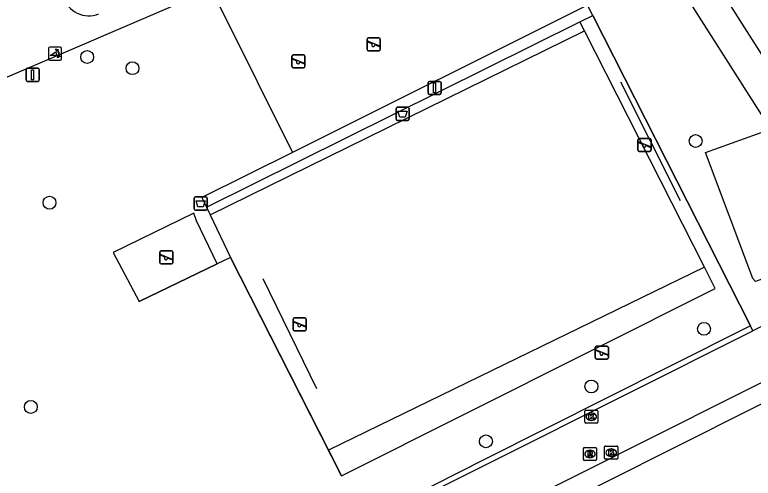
# Model space of a CAD drawing. Extents: x 162347 to 162868, y 381221 to 381813.
# Drawn here: x 162493.3 to 162549.4, y 381484.8 to 381520 of the extents above; entities that cross this region are included whole.
import ezdxf

# ---------------------------------------------------------------- set-up
doc = ezdxf.new("R2010")
doc.units = 0
for name, color, linetype in [('IMGEO_Afvalbak', 7, 'Continuous'), ('IMGEO_Boom', 7, 'Continuous'), ('IMGEO_Groenvoorziening', 7, 'Continuous'), ('IMGEO_Haag', 7, 'Continuous'), ('IMGEO_Hek', 7, 'Continuous'), ('IMGEO_Kolk', 7, 'Continuous'), ('IMGEO_Poller', 7, 'Continuous'), ('IMGEO_Rioolput', 7, 'Continuous'), ('IMGEO_Speelvoorziening', 7, 'Continuous'), ('IMGEO_Verkeersbordpaal', 7, 'Continuous'), ('IMGEO_Voetpad_open', 7, 'Continuous')]:
    doc.layers.add(name, color=color, linetype=linetype)

msp = doc.modelspace()

# ---------------------------------------------------------------- linework, layer by layer
at = {"layer": 'IMGEO_Afvalbak'}
for p, q in [((162522.271, 381512.109), (162522.271, 381512.909)), ((162522.271, 381512.909), (162522.271, 381512.109)), ((162522.371, 381513.009), (162523.161, 381513.009)), ((162523.161, 381513.009), (162522.371, 381513.009)), ((162523.261, 381512.909), (162523.261, 381512.109)), ((162523.261, 381512.109), (162523.261, 381512.909)), ((162523.161, 381512.009), (162522.371, 381512.009)), ((162522.371, 381512.009), (162523.161, 381512.009)), ((162506.931, 381505.293), (162506.931, 381506.093)), ((162506.931, 381506.093), (162506.931, 381505.293)), ((162507.031, 381506.193), (162507.821, 381506.193)), ((162507.821, 381506.193), (162507.031, 381506.193)), ((162507.921, 381506.093), (162507.921, 381505.293)), ((162507.921, 381505.293), (162507.921, 381506.093)), ((162507.821, 381505.193), (162507.031, 381505.193)), ((162507.031, 381505.193), (162507.821, 381505.193))]:
    msp.add_line(p, q, dxfattribs=at)
for points in [[(162522.414, 381512.723), (162523.118, 381512.723), (162522.969, 381512.253), (162522.563, 381512.253), (162522.414, 381512.723)], [(162507.074, 381505.907), (162507.778, 381505.907), (162507.629, 381505.437), (162507.223, 381505.437), (162507.074, 381505.907)]]:
    msp.add_lwpolyline(points, dxfattribs=at)
for centre, start, end in [((162522.371, 381512.909), 90, 180), ((162522.371, 381512.909), 90, 180), ((162523.161, 381512.909), 0, 90), ((162523.161, 381512.909), 360, 90), ((162522.371, 381512.109), 180, 270), ((162522.371, 381512.109), 180, 270), ((162523.161, 381512.109), 270, 0), ((162523.161, 381512.109), 270, 0), ((162507.031, 381506.093), 90, 180), ((162507.031, 381506.093), 90, 180), ((162507.821, 381506.093), 0, 90), ((162507.821, 381506.093), 360, 90), ((162507.031, 381505.293), 180, 270), ((162507.031, 381505.293), 180, 270), ((162507.821, 381505.293), 270, 0), ((162507.821, 381505.293), 270, 0)]:
    msp.add_arc(centre, 0.1, start, end, dxfattribs=at)
at = {"layer": 'IMGEO_Boom'}
for centre in [(162498.799, 381516.832), (162502.246, 381515.98), (162545.039, 381510.452), (162495.943, 381505.751), (162545.672, 381496.162), (162537.122, 381491.783), (162494.519, 381490.229), (162529.104, 381487.611)]:
    msp.add_circle(centre, 0.489, dxfattribs=at)
at = {"layer": 'IMGEO_Groenvoorziening'}
for points in [[(162560.058, 381501.335), (162538.625, 381535.045)], [(162536.299, 381534.045), (162550.736, 381511.338)], [(162508.217, 381521.986), (162509, 381520.416), (162514.4, 381509.584)], [(162537.232, 381519.984), (162549.201, 381496.403)], [(162536.592, 381518.818), (162536.248, 381519.496)], [(162508.138, 381504.84), (162536.592, 381518.818)], [(162545.708, 381500.86), (162536.592, 381518.818)], [(162554.707, 381498.682), (162553.744, 381501.291), (162549.58, 381499.767), (162549.377, 381500), (162545.78, 381509.563), (162550.736, 381511.338)], [(162507.859, 381505.418), (162508.138, 381504.84)], [(162508.686, 381501.101), (162507.116, 381504.382), (162506.916, 381504.949), (162500.775, 381501.966), (162502.741, 381498.247), (162508.686, 381501.101)], [(162508.138, 381504.84), (162509.705, 381501.59), (162517.135, 381486.931)], [(162545.708, 381500.86), (162517.135, 381486.931)], [(162517.135, 381486.931), (162518.122, 381484.984), (162546.535, 381499.232), (162546.145, 381500), (162545.708, 381500.86)], [(162549.201, 381496.403), (162543.007, 381493.282), (162528.998, 381486.221), (162521.134, 381482.258), (162519.835, 381481.603), (162507.027, 381475.147)], [(162549.397, 381496.018), (162549.201, 381496.403)], [(162560.659, 381495.777), (162538.071, 381484.442), (162500, 381465.338), (162494.068, 381462.441)]]:
    msp.add_lwpolyline(points, dxfattribs=at)
at = {"layer": 'IMGEO_Haag'}
for points in [[(162536.683, 381520.695), (162514.4, 381509.584)], [(162537.232, 381519.984), (162536.829, 381520.777), (162536.683, 381520.695)], [(162536.248, 381519.496), (162537.232, 381519.984)], [(162507.859, 381505.418), (162536.248, 381519.496)], [(162514.4, 381509.584), (162507.507, 381506.147), (162507.681, 381505.787), (162507.859, 381505.418)]]:
    msp.add_lwpolyline(points, dxfattribs=at)
at = {"layer": 'IMGEO_Hek'}
for points in [[(162549.201, 381496.403), (162537.232, 381519.984)], [(162543.896, 381505.908), (162539.345, 381514.924)], [(162509.705, 381501.59), (162508.686, 381501.101)], [(162518.122, 381484.984), (162509.705, 381501.59)], [(162508.686, 381501.101), (162502.741, 381498.247)], [(162512.15, 381500), (162516.238, 381491.618)], [(162549.397, 381496.018), (162549.201, 381496.403)]]:
    msp.add_lwpolyline(points, dxfattribs=at)
at = {"layer": 'IMGEO_Kolk'}
for p, q in [((162536.616, 381489.06), (162536.616, 381489.912)), ((162536.691, 381489.986), (162537.543, 381489.986)), ((162537.104, 381489.766), (162537.129, 381489.766)), ((162537.617, 381489.912), (162537.617, 381489.06)), ((162537.543, 381488.986), (162536.691, 381488.986)), ((162537.127, 381489.206), (162537.102, 381489.206)), ((162538.202, 381487.255), (162539.054, 381487.255)), ((162538.127, 381486.329), (162538.127, 381487.181)), ((162538.615, 381487.035), (162538.64, 381487.035)), ((162539.128, 381487.181), (162539.128, 381486.329)), ((162539.054, 381486.255), (162538.202, 381486.255)), ((162538.638, 381486.475), (162538.613, 381486.475))]:
    msp.add_line(p, q, dxfattribs=at)
for points in [[(162536.616, 381489.06), (162536.616, 381489.912)], [(162536.691, 381489.986), (162537.543, 381489.986)], [(162536.937, 381489.686), (162537.06, 381489.686), (162537.06, 381489.535), (162537.19, 381489.686), (162537.354, 381489.686), (162537.208, 381489.535), (162537.361, 381489.286), (162537.209, 381489.286), (162537.124, 381489.45), (162537.06, 381489.383), (162537.06, 381489.286), (162536.937, 381489.286), (162536.937, 381489.686)], [(162537.617, 381489.912), (162537.617, 381489.06)], [(162537.543, 381488.986), (162536.691, 381488.986)], [(162538.202, 381487.255), (162539.054, 381487.255)], [(162538.127, 381486.329), (162538.127, 381487.181)], [(162538.448, 381486.955), (162538.571, 381486.955), (162538.571, 381486.804), (162538.701, 381486.955), (162538.865, 381486.955), (162538.719, 381486.804), (162538.872, 381486.555), (162538.72, 381486.555), (162538.635, 381486.719), (162538.571, 381486.652), (162538.571, 381486.555), (162538.448, 381486.555), (162538.448, 381486.955)], [(162539.128, 381487.181), (162539.128, 381486.329)], [(162539.054, 381486.255), (162538.202, 381486.255)]]:
    msp.add_lwpolyline(points, dxfattribs=at)
for centre, start, end in [((162536.693, 381489.91), 91.552, 178.448), ((162536.693, 381489.91), 91.552, 178.448), ((162537.541, 381489.91), 1.552, 88.448), ((162537.541, 381489.91), 1.552, 88.448), ((162536.693, 381489.062), 181.552, 268.448), ((162536.693, 381489.062), 181.552, 268.448), ((162537.541, 381489.062), 271.552, 358.448), ((162537.541, 381489.062), 271.552, 358.448), ((162538.204, 381487.179), 91.552, 178.448), ((162538.204, 381487.179), 91.552, 178.448), ((162539.052, 381487.179), 1.552, 88.448), ((162539.052, 381487.179), 1.552, 88.448), ((162538.204, 381486.331), 181.552, 268.448), ((162538.204, 381486.331), 181.552, 268.448), ((162539.052, 381486.331), 271.552, 358.448), ((162539.052, 381486.331), 271.552, 358.448)]:
    msp.add_arc(centre, 0.0765, start, end, dxfattribs=at)
for centre, major_axis, ratio, start_param, end_param in [((162537.103, 381489.486), (-0.387, 0.002), 0.722429, 4.712389, 7.853982), ((162537.128, 381489.486), (-0.39, 0.002), 0.717154, 1.570796, 4.712389), ((162538.614, 381486.755), (-0.387, 0.002), 0.722429, 4.712389, 7.853982), ((162538.639, 381486.755), (-0.39, 0.002), 0.717154, 1.570796, 4.712389)]:
    msp.add_ellipse(centre, major_axis=major_axis, ratio=ratio, start_param=start_param, end_param=end_param, dxfattribs=at)
at = {"layer": 'IMGEO_Poller'}
for p, q in [((162496.761, 381517.59), (162495.953, 381517.59)), ((162496.761, 381517.59), (162495.953, 381517.59)), ((162495.859, 381517.495), (162495.859, 381516.688)), ((162495.859, 381517.495), (162495.859, 381516.688)), ((162496.855, 381516.688), (162496.855, 381517.495)), ((162496.855, 381516.688), (162496.855, 381517.495)), ((162495.953, 381516.593), (162496.761, 381516.593)), ((162495.953, 381516.593), (162496.761, 381516.593))]:
    msp.add_line(p, q, dxfattribs=at)
for points in [[(162496.494, 381516.946), (162495.981, 381516.946), (162496.411, 381517.221)], [(162496.538, 381517.319), (162496.526, 381517.246), (162496.401, 381517.451)], [(162496.401, 381517.451), (162496.632, 381517.385), (162496.561, 381517.353)], [(162496.554, 381516.774), (162496.62, 381517.005), (162496.65, 381516.937)], [(162496.686, 381516.91), (162496.758, 381516.899), (162496.554, 381516.774)]]:
    msp.add_lwpolyline(points, dxfattribs=at)
for centre, radius, start, end in [((162495.953, 381517.495), 0.0946, 90, 180), ((162495.953, 381517.495), 0.0946, 90, 180), ((162496.761, 381517.495), 0.0946, 0, 90), ((162496.761, 381517.495), 0.0946, 0, 90), ((162496.166, 381516.996), 0.332, 351.3247, 42.4854), ((162496.18, 381517.006), 0.476, 351.7527, 41.1691), ((162496.18, 381517.006), 0.516, 349.3569, 42.2912), ((162495.953, 381516.688), 0.0946, 180, 270), ((162495.953, 381516.688), 0.0946, 180, 270), ((162496.761, 381516.688), 0.0946, 270, 0), ((162496.761, 381516.688), 0.0946, 270, 0)]:
    msp.add_arc(centre, radius, start, end, dxfattribs=at)
at = {"layer": 'IMGEO_Rioolput'}
for p, q in [((162536.509, 381486.222), (162536.509, 381487.074)), ((162536.584, 381487.148), (162537.436, 381487.148)), ((162536.997, 381486.928), (162537.022, 381486.928)), ((162537.51, 381487.074), (162537.51, 381486.222)), ((162537.436, 381486.148), (162536.584, 381486.148)), ((162537.02, 381486.368), (162536.995, 381486.368))]:
    msp.add_line(p, q, dxfattribs=at)
for points in [[(162536.509, 381486.222), (162536.509, 381487.074)], [(162536.584, 381487.148), (162537.436, 381487.148)], [(162537.098, 381486.846), (162536.846, 381486.848), (162536.846, 381486.448)], [(162537.024, 381486.767), (162536.97, 381486.767), (162536.97, 381486.686)], [(162536.97, 381486.686), (162537.022, 381486.686)], [(162537.51, 381487.074), (162537.51, 381486.222)], [(162537.436, 381486.148), (162536.584, 381486.148)], [(162536.846, 381486.448), (162536.97, 381486.448), (162536.97, 381486.61), (162536.981, 381486.61)], [(162537.028, 381486.581), (162537.099, 381486.448), (162537.239, 381486.448), (162537.174, 381486.574)]]:
    msp.add_lwpolyline(points, dxfattribs=at)
for centre, radius, start, end in [((162536.586, 381487.072), 0.0765, 91.552, 178.448), ((162536.586, 381487.072), 0.0765, 91.552, 178.448), ((162537.006, 381486.875), 0.19, 274.7715, 282.9687), ((162537.03, 381486.671), 0.0964, 77.0061, 93.1865), ((162537.044, 381486.728), 0.0378, 276.6634, 79.6772), ((162537.097, 381486.736), 0.109, 350.3612, 89.416), ((162537.095, 381486.736), 0.112, 277.5842, 350.9817), ((162537.434, 381487.072), 0.0765, 1.552, 88.448), ((162537.434, 381487.072), 0.0765, 1.552, 88.448), ((162536.586, 381486.224), 0.0765, 181.552, 268.448), ((162536.586, 381486.224), 0.0765, 181.552, 268.448), ((162536.98, 381486.557), 0.0533, 26.0293, 88.6989), ((162537.079, 381486.521), 0.108, 29.5134, 73.7905), ((162537.434, 381486.224), 0.0765, 271.552, 358.448), ((162537.434, 381486.224), 0.0765, 271.552, 358.448)]:
    msp.add_arc(centre, radius, start, end, dxfattribs=at)
for centre, major_axis, ratio, start_param, end_param in [((162536.996, 381486.648), (-0.387, 0.002), 0.722429, 4.712389, 7.853982), ((162537.021, 381486.648), (-0.39, 0.002), 0.717154, 1.570796, 4.712389)]:
    msp.add_ellipse(centre, major_axis=major_axis, ratio=ratio, start_param=start_param, end_param=end_param, dxfattribs=at)
at = {"layer": 'IMGEO_Speelvoorziening'}
for p, q in [((162520.087, 381517.402), (162520.087, 381518.202)), ((162520.087, 381518.202), (162520.087, 381517.402)), ((162520.187, 381518.302), (162520.977, 381518.302)), ((162520.977, 381518.302), (162520.187, 381518.302)), ((162521.077, 381518.202), (162521.077, 381517.402)), ((162521.077, 381517.402), (162521.077, 381518.202)), ((162520.47, 381517.83), (162520.131, 381517.967)), ((162520.156, 381518.027), (162521.032, 381517.674)), ((162521.008, 381517.614), (162520.668, 381517.751)), ((162514.464, 381517.001), (162515.254, 381517.001)), ((162515.254, 381517.001), (162514.464, 381517.001)), ((162520.977, 381517.302), (162520.187, 381517.302)), ((162520.187, 381517.302), (162520.977, 381517.302)), ((162514.364, 381516.101), (162514.364, 381516.901)), ((162514.364, 381516.901), (162514.364, 381516.101)), ((162514.747, 381516.529), (162514.408, 381516.666)), ((162514.433, 381516.726), (162515.309, 381516.373)), ((162515.285, 381516.313), (162514.945, 381516.45)), ((162515.354, 381516.901), (162515.354, 381516.101)), ((162515.354, 381516.101), (162515.354, 381516.901)), ((162515.254, 381516.001), (162514.464, 381516.001)), ((162514.464, 381516.001), (162515.254, 381516.001)), ((162540.659, 381509.748), (162540.659, 381510.548)), ((162540.659, 381510.548), (162540.659, 381509.748)), ((162541.042, 381510.176), (162540.703, 381510.313)), ((162540.728, 381510.373), (162541.604, 381510.02)), ((162540.759, 381510.648), (162541.549, 381510.648)), ((162541.549, 381510.648), (162540.759, 381510.648)), ((162541.649, 381510.548), (162541.649, 381509.748)), ((162541.649, 381509.748), (162541.649, 381510.548)), ((162541.58, 381509.96), (162541.24, 381510.097)), ((162541.549, 381509.648), (162540.759, 381509.648)), ((162540.759, 381509.648), (162541.549, 381509.648)), ((162504.328, 381501.196), (162504.328, 381501.996)), ((162504.328, 381501.996), (162504.328, 381501.196)), ((162504.397, 381501.821), (162505.273, 381501.468)), ((162504.428, 381502.096), (162505.218, 381502.096)), ((162505.218, 381502.096), (162504.428, 381502.096)), ((162505.318, 381501.996), (162505.318, 381501.196)), ((162505.318, 381501.196), (162505.318, 381501.996)), ((162504.711, 381501.624), (162504.372, 381501.761)), ((162505.249, 381501.408), (162504.909, 381501.545)), ((162505.218, 381501.096), (162504.428, 381501.096)), ((162504.428, 381501.096), (162505.218, 381501.096)), ((162514.455, 381496.104), (162514.455, 381496.904)), ((162514.455, 381496.904), (162514.455, 381496.104)), ((162514.555, 381497.004), (162515.345, 381497.004)), ((162515.345, 381497.004), (162514.555, 381497.004)), ((162515.445, 381496.904), (162515.445, 381496.104)), ((162515.445, 381496.104), (162515.445, 381496.904)), ((162514.838, 381496.532), (162514.499, 381496.669)), ((162514.524, 381496.729), (162515.4, 381496.376)), ((162515.376, 381496.316), (162515.036, 381496.453)), ((162515.345, 381496.004), (162514.555, 381496.004)), ((162514.555, 381496.004), (162515.345, 381496.004)), ((162537.418, 381493.948), (162537.418, 381494.748)), ((162537.418, 381494.748), (162537.418, 381493.948)), ((162537.487, 381494.573), (162538.363, 381494.22)), ((162537.518, 381494.848), (162538.308, 381494.848)), ((162538.308, 381494.848), (162537.518, 381494.848)), ((162538.408, 381494.748), (162538.408, 381493.948)), ((162538.408, 381493.948), (162538.408, 381494.748)), ((162537.801, 381494.376), (162537.462, 381494.513)), ((162538.339, 381494.16), (162537.999, 381494.297)), ((162538.308, 381493.848), (162537.518, 381493.848)), ((162537.518, 381493.848), (162538.308, 381493.848))]:
    msp.add_line(p, q, dxfattribs=at)
for centre, radius, start, end in [((162520.187, 381518.202), 0.1, 90, 180), ((162520.187, 381518.202), 0.1, 90, 180), ((162520.977, 381518.202), 0.1, 0, 90), ((162520.977, 381518.202), 0.1, 360, 90), ((162520.144, 381517.997), 0.0327, 68.078, 248.078), ((162520.549, 381517.74), 0.12, 130.9928, 5.1632), ((162521.02, 381517.644), 0.0327, 248.078, 68.078), ((162514.464, 381516.901), 0.1, 90, 180), ((162514.464, 381516.901), 0.1, 90, 180), ((162515.254, 381516.901), 0.1, 0, 90), ((162515.254, 381516.901), 0.1, 360, 90), ((162520.187, 381517.402), 0.1, 180, 270), ((162520.187, 381517.402), 0.1, 180, 270), ((162520.977, 381517.402), 0.1, 270, 0), ((162520.977, 381517.402), 0.1, 270, 0), ((162514.421, 381516.696), 0.0327, 68.078, 248.078), ((162514.826, 381516.439), 0.12, 130.9928, 5.1632), ((162514.464, 381516.101), 0.1, 180, 270), ((162514.464, 381516.101), 0.1, 180, 270), ((162515.254, 381516.101), 0.1, 270, 0), ((162515.254, 381516.101), 0.1, 270, 0), ((162515.297, 381516.343), 0.0327, 248.078, 68.078), ((162540.759, 381510.548), 0.1, 90, 180), ((162540.759, 381510.548), 0.1, 90, 180), ((162540.716, 381510.343), 0.0327, 68.078, 248.078), ((162541.549, 381510.548), 0.1, 0, 90), ((162541.549, 381510.548), 0.1, 360, 90), ((162540.759, 381509.748), 0.1, 180, 270), ((162540.759, 381509.748), 0.1, 180, 270), ((162541.121, 381510.086), 0.12, 130.9928, 5.1632), ((162541.549, 381509.748), 0.1, 270, 0), ((162541.549, 381509.748), 0.1, 270, 0), ((162541.592, 381509.99), 0.0327, 248.078, 68.078), ((162504.428, 381501.996), 0.1, 90, 180), ((162504.428, 381501.996), 0.1, 90, 180), ((162504.385, 381501.791), 0.0327, 68.078, 248.078), ((162505.218, 381501.996), 0.1, 0, 90), ((162505.218, 381501.996), 0.1, 360, 90), ((162504.79, 381501.534), 0.12, 130.9928, 5.1632), ((162505.261, 381501.438), 0.0327, 248.078, 68.078), ((162504.428, 381501.196), 0.1, 180, 270), ((162504.428, 381501.196), 0.1, 180, 270), ((162505.218, 381501.196), 0.1, 270, 0), ((162505.218, 381501.196), 0.1, 270, 0), ((162514.555, 381496.904), 0.1, 90, 180), ((162514.555, 381496.904), 0.1, 90, 180), ((162515.345, 381496.904), 0.1, 0, 90), ((162515.345, 381496.904), 0.1, 360, 90), ((162514.512, 381496.699), 0.0327, 68.078, 248.078), ((162514.917, 381496.442), 0.12, 130.9928, 5.1632), ((162515.388, 381496.346), 0.0327, 248.078, 68.078), ((162514.555, 381496.104), 0.1, 180, 270), ((162514.555, 381496.104), 0.1, 180, 270), ((162515.345, 381496.104), 0.1, 270, 0), ((162515.345, 381496.104), 0.1, 270, 0), ((162537.518, 381494.748), 0.1, 90, 180), ((162537.518, 381494.748), 0.1, 90, 180), ((162537.475, 381494.543), 0.0327, 68.078, 248.078), ((162538.308, 381494.748), 0.1, 0, 90), ((162538.308, 381494.748), 0.1, 360, 90), ((162537.88, 381494.286), 0.12, 130.9928, 5.1632), ((162538.351, 381494.19), 0.0327, 248.078, 68.078), ((162537.518, 381493.948), 0.1, 180, 270), ((162537.518, 381493.948), 0.1, 180, 270), ((162538.308, 381493.948), 0.1, 270, 0), ((162538.308, 381493.948), 0.1, 270, 0)]:
    msp.add_arc(centre, radius, start, end, dxfattribs=at)
at = {"layer": 'IMGEO_Verkeersbordpaal'}
for p, q in [((162494.159, 381515.082), (162494.159, 381515.882)), ((162494.159, 381515.882), (162494.159, 381515.082)), ((162494.259, 381515.982), (162495.049, 381515.982)), ((162495.049, 381515.982), (162494.259, 381515.982)), ((162495.149, 381515.882), (162495.149, 381515.082)), ((162495.149, 381515.082), (162495.149, 381515.882)), ((162495.049, 381514.982), (162494.259, 381514.982)), ((162494.259, 381514.982), (162495.049, 381514.982)), ((162524.704, 381514.083), (162524.704, 381514.883)), ((162524.704, 381514.883), (162524.704, 381514.083)), ((162524.804, 381514.983), (162525.594, 381514.983)), ((162525.594, 381514.983), (162524.804, 381514.983)), ((162525.694, 381514.883), (162525.694, 381514.083)), ((162525.694, 381514.083), (162525.694, 381514.883)), ((162525.594, 381513.983), (162524.804, 381513.983)), ((162524.804, 381513.983), (162525.594, 381513.983))]:
    msp.add_line(p, q, dxfattribs=at)
for points in [[(162494.579, 381515.857), (162494.729, 381515.857), (162494.729, 381515.107), (162494.579, 381515.107), (162494.579, 381515.857)], [(162525.124, 381514.858), (162525.274, 381514.858), (162525.274, 381514.108), (162525.124, 381514.108), (162525.124, 381514.858)]]:
    msp.add_lwpolyline(points, dxfattribs=at)
for centre, start, end in [((162494.259, 381515.882), 90, 180), ((162494.259, 381515.882), 90, 180), ((162495.049, 381515.882), 0, 90), ((162495.049, 381515.882), 360, 90), ((162494.259, 381515.082), 180, 270), ((162494.259, 381515.082), 180, 270), ((162495.049, 381515.082), 270, 0), ((162495.049, 381515.082), 270, 0), ((162524.804, 381514.883), 90, 180), ((162524.804, 381514.883), 90, 180), ((162525.594, 381514.883), 0, 90), ((162525.594, 381514.883), 360, 90), ((162524.804, 381514.083), 180, 270), ((162524.804, 381514.083), 180, 270), ((162525.594, 381514.083), 270, 0), ((162525.594, 381514.083), 270, 0)]:
    msp.add_arc(centre, 0.1, start, end, dxfattribs=at)
at = {"layer": 'IMGEO_Voetpad_open'}
for points in [[(162491.115, 381514.642), (162508.217, 381521.986)], [(162554.707, 381498.682), (162549.397, 381496.018)], [(162494.068, 381462.441), (162494.61, 381464.221), (162500, 381466.932), (162559.862, 381497.036)], [(162549.397, 381496.018), (162549.3, 381495.97), (162520.002, 381481.273), (162507.173, 381474.837)]]:
    msp.add_lwpolyline(points, dxfattribs=at)
msp.add_arc((162498.924, 381521.968), 2.006, 196.3213, 291.945, dxfattribs=at)

doc.saveas('drawing.dxf')
